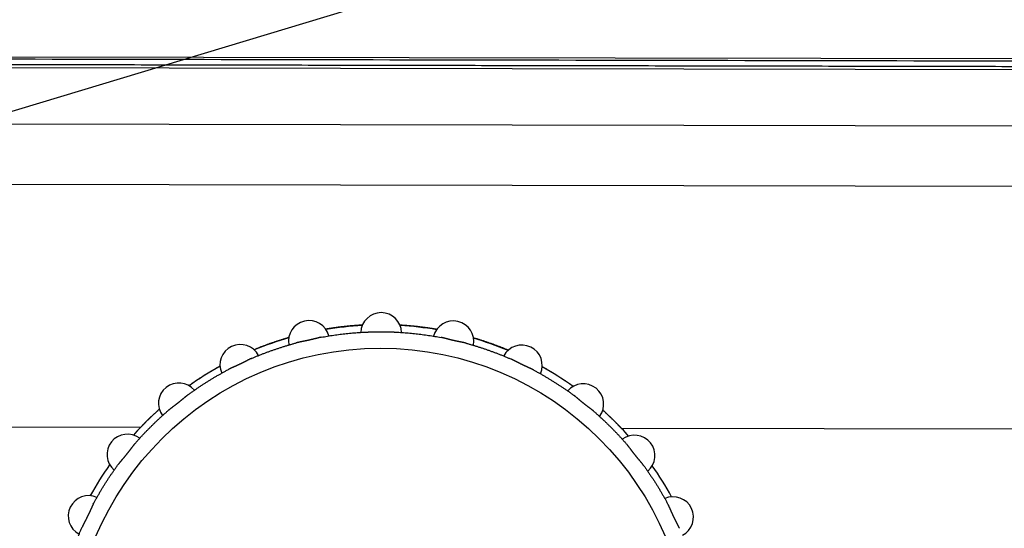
# Model space of a CAD drawing. Header units: millimetres. Extents: x 40090 to 187415, y -53271 to 40260.
# Tile 275 of 406: x 126912 to 126950, y 16880 to 16900. Entities that reach past the tile are written whole.
import ezdxf

# ---------------------------------------------------------------- set-up
doc = ezdxf.new("R2010")
doc.units = ezdxf.units.MM
for name, color, linetype in [('AVM_nárokLAN', 30, 'Continuous'), ('AVM_projektor', 6, 'Continuous'), ('AVM_sp_230VAC', 170, 'Continuous')]:
    doc.layers.add(name, color=color, linetype=linetype)
doc.styles.add('AVM', font='arial.ttf')
doc.dimstyles.new('AVM-1_50', dxfattribs={"dimscale": 40, "dimtxt": 2.5, "dimasz": 2.5, "dimexe": 1.25, "dimexo": 0.625, "dimtad": 1, "dimdec": 0, "dimrnd": 1, "dimtxsty": 'AVM', "dimcen": 2.5, "dimclrd": 256, "dimclre": 256, "dimclrt": 256, "dimadec": 0, "dimazin": 0, "dimtfac": 1, "dimtdec": 0, "dimtmove": 0, "dimatfit": 3, "dimfxl": 0, "dimarcsym": 0})

# ---------------------------------------------------------------- blocks, each defined once
blk = doc.blocks.new('PT-FW430-bottom')
for p, q in [((-215, 3.285), (-215, 320.97)), ((-209.986, 304.238), (-209.986, 31.031)), ((-200.483, 304.353), (-200.483, 73.888)), ((-214.565, 304.016), (-214.565, 3.544)), ((-212.351, 304.11), (-212.351, 27.667)), ((-200.483, 55.046), (-200.483, 33.278))]:
    blk.add_line(p, q)
blk.add_circle((-191.5, 64.467), 12.109)
for centre, radius, start, end in [((-197.01, 75.909), 0.8, 27.498, 203.9306), ((-191.5, 64.467), 13.017, 118.9863, 125.2982), ((-191.5, 64.467), 13.017, 118.9884, 125.2997), ((-199.418, 74.396), 0.8, 40.3552, 216.7877), ((-191.5, 64.467), 13.017, 131.8472, 138.1556), ((-191.5, 64.467), 13.017, 131.844, 133.6386), ((-201.429, 72.385), 0.8, 53.2123, 229.6448), ((-191.5, 64.467), 13.017, 144.7031, 151.0144), ((-202.942, 69.977), 0.8, 66.0694, 242.502), ((-191.5, 64.467), 13.017, 157.559, 163.8703), ((-203.882, 67.293), 0.8, 78.9266, 255.3591), ((-191.5, 64.467), 13.017, 170.4178, 176.7291), ((-204.2, 64.467), 0.8, 91.7837, 268.2163), ((-191.5, 64.467), 13.017, 183.2709, 189.5822), ((-203.882, 61.641), 0.8, 104.6409, 281.0734), ((-191.5, 64.467), 13.017, 196.1297, 202.4409), ((-202.942, 58.956), 0.8, 117.498, 293.9306), ((-191.5, 64.467), 13.017, 208.9856, 215.3025), ((-201.429, 56.548), 0.8, 130.3552, 306.7877), ((-191.5, 64.467), 13.017, 221.8416, 228.1584), ((-191.5, 64.467), 13.017, 226.3614, 228.1608), ((-199.418, 54.538), 0.8, 143.2123, 319.6448), ((-191.5, 64.467), 13.017, 234.7031, 241.0116), ((-191.5, 64.467), 13.017, 234.7052, 241.0137), ((-197.01, 53.024), 0.8, 156.0694, 332.502)]:
    blk.add_arc(centre, radius, start, end)
for points, start_tangent, end_tangent in [([(-214.9, 320.87), (-214.9, 299.696), (-214.9, 278.521), (-214.899, 257.347), (-214.899, 236.172), (-214.899, 214.997), (-214.899, 193.823), (-214.899, 172.648), (-214.899, 151.474), (-214.899, 130.299), (-214.899, 109.125), (-214.899, 87.95), (-214.899, 66.775), (-214.899, 45.601), (-214.899, 24.426), (-214.899, 3.252)], (0.000001, -1), (0.000001, -1)), ([(-214.697, 3.219), (-214.697, 7.244), (-214.697, 11.27), (-214.697, 15.295), (-214.697, 19.32), (-214.697, 23.345), (-214.697, 27.37), (-214.697, 31.396), (-214.697, 35.421), (-214.697, 39.446), (-214.697, 43.471), (-214.697, 47.497), (-214.697, 51.522), (-214.697, 55.547), (-214.697, 59.572), (-214.697, 63.597), (-214.697, 67.623), (-214.697, 71.648), (-214.697, 75.673), (-214.697, 79.698), (-214.697, 83.724), (-214.697, 87.749), (-214.697, 91.774), (-214.697, 95.799), (-214.697, 99.824), (-214.697, 103.85), (-214.697, 107.875), (-214.697, 111.9), (-214.697, 115.925), (-214.697, 119.951), (-214.697, 123.976), (-214.697, 128.001), (-214.697, 132.026), (-214.697, 136.051), (-214.697, 140.077), (-214.697, 144.102), (-214.697, 148.127), (-214.697, 152.152), (-214.697, 156.178), (-214.697, 160.203), (-214.697, 164.228), (-214.697, 168.253), (-214.697, 172.278), (-214.697, 176.304), (-214.697, 180.329), (-214.698, 184.354), (-214.698, 188.379), (-214.698, 192.405), (-214.698, 196.43), (-214.698, 200.455), (-214.698, 204.48), (-214.698, 208.505), (-214.698, 212.531), (-214.698, 216.556), (-214.698, 220.581), (-214.698, 224.606), (-214.698, 228.632), (-214.698, 232.657), (-214.698, 236.682), (-214.698, 240.707), (-214.698, 244.732), (-214.698, 248.758), (-214.698, 252.783), (-214.698, 256.808), (-214.698, 260.833), (-214.698, 264.859), (-214.698, 268.884), (-214.698, 272.909), (-214.698, 276.934), (-214.698, 280.959), (-214.698, 284.985), (-214.698, 289.01), (-214.698, 293.035), (-214.698, 297.06), (-214.698, 301.086), (-214.698, 305.111)], (-0.000004, 1), (-0.000004, 1)), ([(-196.574, 76.164), (-196.586, 76.158), (-196.599, 76.153), (-196.611, 76.147), (-196.623, 76.141), (-196.636, 76.135), (-196.649, 76.129), (-196.661, 76.123), (-196.674, 76.117), (-196.687, 76.11), (-196.7, 76.103), (-196.714, 76.097), (-196.727, 76.09), (-196.741, 76.083), (-196.755, 76.076), (-196.768, 76.069), (-196.783, 76.061), (-196.797, 76.054), (-196.811, 76.047), (-196.825, 76.039), (-196.84, 76.032), (-196.854, 76.025), (-196.869, 76.017), (-196.884, 76.01), (-196.898, 76.002), (-196.913, 75.995), (-196.928, 75.987), (-196.943, 75.98), (-196.958, 75.972), (-196.973, 75.965), (-196.988, 75.957), (-197.004, 75.95), (-197.019, 75.943), (-197.034, 75.935), (-197.049, 75.928), (-197.064, 75.921), (-197.079, 75.914), (-197.094, 75.907), (-197.109, 75.9), (-197.124, 75.893), (-197.139, 75.886), (-197.154, 75.879), (-197.169, 75.872), (-197.184, 75.865), (-197.199, 75.859), (-197.214, 75.852), (-197.228, 75.845), (-197.243, 75.839), (-197.258, 75.832), (-197.272, 75.826), (-197.286, 75.819), (-197.301, 75.813), (-197.315, 75.807), (-197.328, 75.8), (-197.342, 75.794), (-197.356, 75.788), (-197.369, 75.782), (-197.382, 75.776), (-197.395, 75.77), (-197.408, 75.763), (-197.421, 75.757), (-197.433, 75.751), (-197.446, 75.745), (-197.458, 75.739), (-197.47, 75.733), (-197.481, 75.727)], (-0.917286, -0.39823), (-0.883262, -0.468879)), ([(-199.05, 74.741), (-198.95, 74.814), (-198.849, 74.886), (-198.748, 74.956), (-198.646, 75.026), (-198.543, 75.095), (-198.44, 75.163), (-198.336, 75.23), (-198.231, 75.295), (-198.126, 75.36), (-198.02, 75.424), (-197.913, 75.486), (-197.806, 75.548), (-197.698, 75.609), (-197.59, 75.668), (-197.481, 75.727)], (0.805844, 0.592128), (0.883134, 0.46912)), ([(-199.05, 74.741), (-199.06, 74.733), (-199.071, 74.725), (-199.082, 74.717), (-199.093, 74.709), (-199.104, 74.7), (-199.115, 74.691), (-199.126, 74.682), (-199.137, 74.673), (-199.148, 74.664), (-199.159, 74.655), (-199.171, 74.645), (-199.183, 74.635), (-199.194, 74.625), (-199.206, 74.616), (-199.218, 74.606), (-199.23, 74.595), (-199.242, 74.585), (-199.255, 74.575), (-199.267, 74.564), (-199.279, 74.554), (-199.292, 74.543), (-199.304, 74.533), (-199.317, 74.522), (-199.33, 74.512), (-199.343, 74.501), (-199.356, 74.491), (-199.368, 74.48), (-199.381, 74.469), (-199.395, 74.459), (-199.408, 74.448), (-199.421, 74.437), (-199.434, 74.427), (-199.447, 74.416), (-199.46, 74.406), (-199.473, 74.396), (-199.487, 74.385), (-199.5, 74.375), (-199.513, 74.365), (-199.526, 74.355), (-199.539, 74.345), (-199.552, 74.335), (-199.565, 74.325), (-199.578, 74.315), (-199.591, 74.305), (-199.604, 74.295), (-199.617, 74.285), (-199.63, 74.276), (-199.642, 74.266), (-199.655, 74.257), (-199.667, 74.247), (-199.68, 74.238), (-199.692, 74.228), (-199.704, 74.219), (-199.716, 74.21), (-199.728, 74.201), (-199.74, 74.192), (-199.751, 74.183), (-199.763, 74.174), (-199.774, 74.165), (-199.785, 74.157), (-199.796, 74.148), (-199.806, 74.139), (-199.817, 74.131), (-199.827, 74.122), (-199.837, 74.113)], (-0.805699, -0.592325), (-0.756768, -0.653683)), ([(-201.147, 72.804), (-201.065, 72.897), (-200.983, 72.989), (-200.9, 73.081), (-200.816, 73.171), (-200.731, 73.261), (-200.646, 73.35), (-200.559, 73.439), (-200.472, 73.526), (-200.384, 73.612), (-200.295, 73.698), (-200.205, 73.783), (-200.114, 73.867), (-200.022, 73.95), (-199.93, 74.032), (-199.837, 74.113)], (0.653873, 0.756604), (0.756601, 0.653877)), ([(-200.483, 73.888), (-200.533, 73.84), (-200.583, 73.792), (-200.632, 73.744), (-200.681, 73.695), (-200.729, 73.647), (-200.778, 73.598), (-200.826, 73.549), (-200.873, 73.5), (-200.921, 73.451), (-200.968, 73.401), (-201.015, 73.351), (-201.061, 73.301), (-201.107, 73.251), (-201.153, 73.201), (-201.199, 73.15)], (-0.723708, -0.690106), (-0.667625, -0.744497)), ([(-201.147, 72.804), (-201.155, 72.794), (-201.164, 72.783), (-201.173, 72.773), (-201.181, 72.762), (-201.19, 72.751), (-201.199, 72.74), (-201.208, 72.729), (-201.217, 72.718), (-201.225, 72.706), (-201.234, 72.695), (-201.244, 72.683), (-201.253, 72.671), (-201.262, 72.659), (-201.271, 72.646), (-201.281, 72.634), (-201.29, 72.621), (-201.3, 72.609), (-201.309, 72.596), (-201.319, 72.583), (-201.329, 72.57), (-201.339, 72.557), (-201.349, 72.544), (-201.359, 72.531), (-201.369, 72.518), (-201.379, 72.504), (-201.389, 72.491), (-201.399, 72.478), (-201.41, 72.465), (-201.42, 72.451), (-201.43, 72.438), (-201.441, 72.425), (-201.451, 72.412), (-201.462, 72.399), (-201.472, 72.385), (-201.483, 72.372), (-201.493, 72.359), (-201.504, 72.347), (-201.514, 72.334), (-201.525, 72.321), (-201.535, 72.308), (-201.546, 72.296), (-201.556, 72.283), (-201.567, 72.27), (-201.577, 72.258), (-201.588, 72.246), (-201.598, 72.233), (-201.608, 72.221), (-201.619, 72.209), (-201.629, 72.196), (-201.639, 72.184), (-201.649, 72.173), (-201.659, 72.161), (-201.669, 72.149), (-201.678, 72.138), (-201.688, 72.126), (-201.697, 72.115), (-201.706, 72.103), (-201.716, 72.092), (-201.724, 72.081), (-201.733, 72.07), (-201.742, 72.059), (-201.75, 72.049), (-201.758, 72.038), (-201.767, 72.027), (-201.774, 72.016)], (-0.65366, -0.756788), (-0.592357, -0.805675)), ([(-202.125, 71.991), (-202.158, 71.945), (-202.191, 71.897), (-202.224, 71.85), (-202.257, 71.803), (-202.289, 71.756), (-202.321, 71.708), (-202.353, 71.66), (-202.385, 71.612), (-202.416, 71.564), (-202.448, 71.516), (-202.479, 71.468), (-202.51, 71.419), (-202.54, 71.37), (-202.571, 71.322), (-202.601, 71.273), (-202.631, 71.224), (-202.661, 71.174), (-202.691, 71.125), (-202.72, 71.075), (-202.75, 71.026), (-202.779, 70.976), (-202.807, 70.926), (-202.836, 70.876), (-202.865, 70.825), (-202.893, 70.775)], (-0.57929, -0.815122), (-0.486237, -0.873827)), ([(-202.76, 70.448), (-202.701, 70.557), (-202.642, 70.665), (-202.581, 70.773), (-202.52, 70.88), (-202.457, 70.987), (-202.393, 71.092), (-202.328, 71.198), (-202.263, 71.302), (-202.196, 71.406), (-202.128, 71.51), (-202.059, 71.612), (-201.99, 71.715), (-201.919, 71.816), (-201.847, 71.917), (-201.774, 72.016)], (0.469119, 0.883135), (0.592134, 0.80584)), ([(-202.76, 70.448), (-202.766, 70.436), (-202.772, 70.424), (-202.778, 70.412), (-202.784, 70.4), (-202.791, 70.387), (-202.797, 70.375), (-202.803, 70.362), (-202.809, 70.349), (-202.815, 70.336), (-202.821, 70.322), (-202.827, 70.309), (-202.834, 70.295), (-202.84, 70.281), (-202.846, 70.267), (-202.853, 70.253), (-202.859, 70.238), (-202.866, 70.224), (-202.872, 70.209), (-202.879, 70.194), (-202.886, 70.18), (-202.892, 70.165), (-202.899, 70.15), (-202.906, 70.135), (-202.913, 70.12), (-202.92, 70.105), (-202.927, 70.089), (-202.934, 70.074), (-202.941, 70.059), (-202.948, 70.044), (-202.955, 70.029), (-202.963, 70.013), (-202.97, 69.998), (-202.977, 69.983), (-202.984, 69.968), (-202.992, 69.953), (-202.999, 69.938), (-203.006, 69.923), (-203.014, 69.908), (-203.021, 69.893), (-203.029, 69.879), (-203.036, 69.864), (-203.043, 69.849), (-203.051, 69.835), (-203.058, 69.82), (-203.066, 69.806), (-203.073, 69.791), (-203.08, 69.777), (-203.088, 69.763), (-203.095, 69.749), (-203.102, 69.735), (-203.109, 69.721), (-203.116, 69.707), (-203.123, 69.694), (-203.13, 69.68), (-203.137, 69.667), (-203.143, 69.654), (-203.15, 69.641), (-203.156, 69.628), (-203.163, 69.615), (-203.169, 69.603), (-203.175, 69.59), (-203.18, 69.578), (-203.186, 69.565), (-203.191, 69.553), (-203.197, 69.541)], (-0.468871, -0.883267), (-0.398228, -0.917287)), ([(-203.538, 69.443), (-203.56, 69.39), (-203.582, 69.336), (-203.603, 69.282), (-203.625, 69.229), (-203.646, 69.175), (-203.667, 69.121), (-203.687, 69.067), (-203.708, 69.013), (-203.728, 68.959), (-203.748, 68.905), (-203.768, 68.85), (-203.787, 68.796), (-203.806, 68.741), (-203.825, 68.687), (-203.844, 68.632), (-203.862, 68.577), (-203.88, 68.522), (-203.898, 68.468), (-203.916, 68.413), (-203.934, 68.357), (-203.951, 68.302), (-203.968, 68.247), (-203.985, 68.192), (-204.001, 68.136), (-204.018, 68.081)], (-0.384038, -0.923317), (-0.27917, -0.960242)), ([(-203.809, 67.792), (-203.776, 67.912), (-203.742, 68.03), (-203.707, 68.149), (-203.67, 68.267), (-203.633, 68.385), (-203.594, 68.502), (-203.555, 68.619), (-203.514, 68.736), (-203.472, 68.852), (-203.429, 68.968), (-203.385, 69.084), (-203.339, 69.199), (-203.293, 69.313), (-203.245, 69.427), (-203.197, 69.541)], (0.260841, 0.965382), (0.397972, 0.917398)), ([(-203.809, 67.792), (-203.812, 67.78), (-203.815, 67.767), (-203.819, 67.754), (-203.822, 67.74), (-203.825, 67.727), (-203.828, 67.713), (-203.831, 67.699), (-203.834, 67.685), (-203.837, 67.671), (-203.84, 67.656), (-203.843, 67.642), (-203.846, 67.627), (-203.849, 67.612), (-203.853, 67.597), (-203.856, 67.581), (-203.859, 67.566), (-203.862, 67.55), (-203.865, 67.535), (-203.868, 67.519), (-203.871, 67.503), (-203.875, 67.487), (-203.878, 67.471), (-203.881, 67.455), (-203.885, 67.438), (-203.888, 67.422), (-203.891, 67.406), (-203.895, 67.389), (-203.898, 67.373), (-203.902, 67.357), (-203.906, 67.34), (-203.909, 67.324), (-203.913, 67.307), (-203.917, 67.291), (-203.921, 67.274), (-203.924, 67.258), (-203.928, 67.242), (-203.932, 67.226), (-203.936, 67.21), (-203.94, 67.193), (-203.944, 67.178), (-203.948, 67.162), (-203.952, 67.146), (-203.956, 67.13), (-203.96, 67.114), (-203.964, 67.098), (-203.968, 67.083), (-203.972, 67.067), (-203.976, 67.052), (-203.98, 67.036), (-203.984, 67.021), (-203.987, 67.006), (-203.991, 66.991), (-203.995, 66.976), (-203.999, 66.962), (-204.002, 66.947), (-204.006, 66.933), (-204.009, 66.919), (-204.012, 66.905), (-204.016, 66.891), (-204.019, 66.877), (-204.022, 66.864), (-204.025, 66.85), (-204.028, 66.837), (-204.03, 66.824), (-204.033, 66.811)], (-0.26057, -0.965455), (-0.184129, -0.982902)), ([(-204.24, 64.97), (-204.235, 65.094), (-204.228, 65.217), (-204.22, 65.34), (-204.211, 65.464), (-204.201, 65.587), (-204.189, 65.71), (-204.177, 65.833), (-204.163, 65.956), (-204.148, 66.078), (-204.132, 66.201), (-204.114, 66.323), (-204.096, 66.445), (-204.076, 66.568), (-204.055, 66.689), (-204.033, 66.811)], (0.039484, 0.99922), (0.183854, 0.982954)), ([(-204.348, 66.644), (-204.355, 66.603), (-204.362, 66.562), (-204.368, 66.521), (-204.375, 66.48), (-204.381, 66.438), (-204.388, 66.397), (-204.394, 66.356), (-204.4, 66.315), (-204.406, 66.274), (-204.411, 66.233), (-204.417, 66.191), (-204.422, 66.15), (-204.428, 66.109), (-204.433, 66.068), (-204.438, 66.027), (-204.443, 65.986), (-204.448, 65.944), (-204.452, 65.903), (-204.457, 65.862), (-204.461, 65.821), (-204.466, 65.78), (-204.47, 65.739), (-204.474, 65.697), (-204.478, 65.656), (-204.481, 65.615), (-204.485, 65.574), (-204.488, 65.533), (-204.492, 65.492), (-204.495, 65.45), (-204.498, 65.409), (-204.501, 65.368), (-204.504, 65.327), (-204.506, 65.286), (-204.509, 65.245), (-204.511, 65.203)], (-0.168308, -0.985735), (-0.056967, -0.998376)), ([(-204.24, 64.97), (-204.24, 64.958), (-204.241, 64.946), (-204.241, 64.933), (-204.241, 64.92), (-204.241, 64.907), (-204.241, 64.895), (-204.241, 64.881), (-204.241, 64.868), (-204.241, 64.855), (-204.241, 64.841), (-204.241, 64.827), (-204.24, 64.814), (-204.24, 64.8), (-204.24, 64.785), (-204.239, 64.771), (-204.239, 64.757), (-204.239, 64.742), (-204.238, 64.727), (-204.238, 64.713), (-204.237, 64.698), (-204.237, 64.683), (-204.237, 64.668), (-204.236, 64.653), (-204.236, 64.637), (-204.236, 64.622), (-204.235, 64.607), (-204.235, 64.591), (-204.235, 64.576), (-204.235, 64.56), (-204.234, 64.545), (-204.234, 64.529), (-204.234, 64.514), (-204.234, 64.498), (-204.234, 64.482), (-204.234, 64.467)], (-0.039241, -0.99923), (0.000027, -1)), ([(-204.234, 64.467), (-204.234, 64.445), (-204.234, 64.423), (-204.234, 64.401), (-204.234, 64.38), (-204.235, 64.358), (-204.235, 64.337), (-204.236, 64.315), (-204.236, 64.294), (-204.237, 64.273), (-204.237, 64.252), (-204.238, 64.231), (-204.238, 64.21), (-204.239, 64.189), (-204.239, 64.169), (-204.24, 64.149), (-204.24, 64.129), (-204.241, 64.109), (-204.241, 64.09), (-204.241, 64.071), (-204.241, 64.053), (-204.241, 64.034), (-204.241, 64.016), (-204.241, 63.998), (-204.241, 63.981), (-204.24, 63.963)], (-0.00008, -1), (0.039012, -0.999239)), ([(-204.511, 63.731), (-204.509, 63.69), (-204.507, 63.649), (-204.504, 63.608), (-204.501, 63.567), (-204.498, 63.525), (-204.495, 63.484), (-204.492, 63.443), (-204.488, 63.402), (-204.485, 63.361), (-204.481, 63.32), (-204.478, 63.278), (-204.474, 63.237), (-204.47, 63.196), (-204.466, 63.155), (-204.461, 63.114), (-204.457, 63.073), (-204.452, 63.031), (-204.448, 62.99), (-204.443, 62.949), (-204.438, 62.908), (-204.433, 62.867), (-204.428, 62.825), (-204.423, 62.784), (-204.417, 62.743), (-204.411, 62.702), (-204.406, 62.661), (-204.4, 62.62), (-204.394, 62.578), (-204.388, 62.537), (-204.381, 62.496), (-204.375, 62.455), (-204.368, 62.414), (-204.362, 62.373), (-204.355, 62.331), (-204.348, 62.29)], (0.056875, -0.998381), (0.168236, -0.985747)), ([(-204.033, 62.123), (-204.055, 62.244), (-204.076, 62.366), (-204.096, 62.488), (-204.114, 62.61), (-204.132, 62.733), (-204.148, 62.855), (-204.163, 62.978), (-204.177, 63.101), (-204.189, 63.224), (-204.201, 63.347), (-204.211, 63.47), (-204.22, 63.593), (-204.228, 63.716), (-204.235, 63.84), (-204.24, 63.963)], (-0.183851, 0.982954), (-0.039484, 0.99922)), ([(-204.033, 62.123), (-204.03, 62.11), (-204.028, 62.096), (-204.025, 62.083), (-204.022, 62.07), (-204.019, 62.056), (-204.016, 62.042), (-204.012, 62.029), (-204.009, 62.015), (-204.006, 62), (-204.002, 61.986), (-203.999, 61.972), (-203.995, 61.957), (-203.991, 61.942), (-203.987, 61.927), (-203.983, 61.912), (-203.979, 61.897), (-203.976, 61.881), (-203.972, 61.866), (-203.968, 61.85), (-203.964, 61.834), (-203.96, 61.819), (-203.956, 61.803), (-203.951, 61.787), (-203.947, 61.771), (-203.943, 61.755), (-203.939, 61.738), (-203.936, 61.722), (-203.932, 61.706), (-203.928, 61.689), (-203.924, 61.673), (-203.92, 61.657), (-203.916, 61.64), (-203.912, 61.624), (-203.909, 61.607), (-203.905, 61.591), (-203.902, 61.575), (-203.898, 61.558), (-203.894, 61.542), (-203.891, 61.526), (-203.888, 61.51), (-203.884, 61.494), (-203.881, 61.478), (-203.878, 61.462), (-203.874, 61.446), (-203.871, 61.43), (-203.868, 61.414), (-203.865, 61.398), (-203.862, 61.383), (-203.859, 61.367), (-203.856, 61.352), (-203.852, 61.336), (-203.849, 61.321), (-203.846, 61.306), (-203.843, 61.292), (-203.84, 61.277), (-203.837, 61.263), (-203.834, 61.248), (-203.831, 61.234), (-203.828, 61.221), (-203.825, 61.207), (-203.822, 61.193), (-203.819, 61.18), (-203.815, 61.167), (-203.812, 61.154), (-203.809, 61.141)], (0.184116, -0.982905), (0.260573, -0.965454)), ([(-203.197, 59.393), (-203.245, 59.506), (-203.293, 59.62), (-203.339, 59.735), (-203.385, 59.85), (-203.429, 59.965), (-203.472, 60.081), (-203.514, 60.197), (-203.555, 60.314), (-203.594, 60.431), (-203.633, 60.549), (-203.67, 60.666), (-203.707, 60.785), (-203.742, 60.903), (-203.776, 61.022), (-203.809, 61.141)], (-0.397969, 0.917399), (-0.260841, 0.965382)), ([(-204.018, 60.854), (-204.001, 60.798), (-203.985, 60.743), (-203.968, 60.687), (-203.951, 60.632), (-203.934, 60.577), (-203.916, 60.522), (-203.899, 60.466), (-203.881, 60.412), (-203.862, 60.357), (-203.844, 60.302), (-203.825, 60.247), (-203.806, 60.193), (-203.787, 60.138), (-203.768, 60.084), (-203.748, 60.029), (-203.728, 59.975), (-203.708, 59.921), (-203.687, 59.867), (-203.667, 59.813), (-203.646, 59.759), (-203.625, 59.705), (-203.603, 59.651), (-203.582, 59.597), (-203.56, 59.544), (-203.538, 59.49)], (0.279114, -0.960258), (0.384055, -0.92331)), ([(-203.197, 59.393), (-203.191, 59.381), (-203.186, 59.368), (-203.18, 59.356), (-203.175, 59.344), (-203.169, 59.331), (-203.162, 59.318), (-203.156, 59.305), (-203.15, 59.293), (-203.143, 59.279), (-203.137, 59.266), (-203.13, 59.253), (-203.123, 59.24), (-203.116, 59.226), (-203.109, 59.212), (-203.102, 59.198), (-203.095, 59.184), (-203.087, 59.17), (-203.08, 59.156), (-203.073, 59.141), (-203.065, 59.127), (-203.058, 59.113), (-203.05, 59.098), (-203.043, 59.083), (-203.035, 59.068), (-203.028, 59.054), (-203.02, 59.039), (-203.013, 59.024), (-203.006, 59.009), (-202.998, 58.994), (-202.991, 58.978), (-202.983, 58.963), (-202.976, 58.948), (-202.969, 58.933), (-202.961, 58.918), (-202.954, 58.903), (-202.947, 58.888), (-202.94, 58.872), (-202.933, 58.857), (-202.926, 58.842), (-202.919, 58.827), (-202.912, 58.813), (-202.905, 58.798), (-202.899, 58.783), (-202.892, 58.768), (-202.885, 58.753), (-202.879, 58.738), (-202.872, 58.724), (-202.865, 58.709), (-202.859, 58.695), (-202.853, 58.68), (-202.846, 58.666), (-202.84, 58.652), (-202.834, 58.638), (-202.827, 58.625), (-202.821, 58.611), (-202.815, 58.598), (-202.809, 58.584), (-202.803, 58.571), (-202.797, 58.559), (-202.791, 58.546), (-202.784, 58.534), (-202.778, 58.521), (-202.772, 58.509), (-202.766, 58.497), (-202.76, 58.486)], (0.398216, -0.917292), (0.468886, -0.883259)), ([(-201.774, 56.917), (-201.847, 57.017), (-201.919, 57.118), (-201.99, 57.219), (-202.059, 57.321), (-202.128, 57.424), (-202.196, 57.527), (-202.263, 57.631), (-202.328, 57.736), (-202.393, 57.841), (-202.457, 57.947), (-202.52, 58.053), (-202.581, 58.161), (-202.642, 58.268), (-202.701, 58.377), (-202.76, 58.485)], (-0.592134, 0.80584), (-0.469121, 0.883134)), ([(-202.893, 58.158), (-202.864, 58.108), (-202.836, 58.058), (-202.807, 58.007), (-202.778, 57.957), (-202.749, 57.907), (-202.72, 57.858), (-202.691, 57.808), (-202.661, 57.759), (-202.631, 57.71), (-202.601, 57.66), (-202.571, 57.612), (-202.54, 57.563), (-202.509, 57.514), (-202.479, 57.466), (-202.447, 57.417), (-202.416, 57.369), (-202.385, 57.321), (-202.353, 57.273), (-202.321, 57.225), (-202.289, 57.178), (-202.256, 57.13), (-202.224, 57.083), (-202.191, 57.036), (-202.158, 56.989), (-202.125, 56.942)], (0.486268, -0.87381), (0.579321, -0.815099)), ([(-201.774, 56.917), (-201.767, 56.906), (-201.758, 56.896), (-201.75, 56.885), (-201.742, 56.874), (-201.733, 56.863), (-201.724, 56.852), (-201.715, 56.841), (-201.706, 56.83), (-201.697, 56.819), (-201.688, 56.807), (-201.678, 56.796), (-201.668, 56.784), (-201.659, 56.772), (-201.649, 56.761), (-201.639, 56.749), (-201.629, 56.737), (-201.618, 56.724), (-201.608, 56.712), (-201.598, 56.7), (-201.587, 56.687), (-201.577, 56.675), (-201.566, 56.662), (-201.556, 56.65), (-201.545, 56.637), (-201.534, 56.624), (-201.524, 56.611), (-201.513, 56.598), (-201.502, 56.585), (-201.492, 56.572), (-201.481, 56.559), (-201.471, 56.546), (-201.46, 56.533), (-201.45, 56.52), (-201.439, 56.506), (-201.429, 56.493), (-201.419, 56.48), (-201.408, 56.467), (-201.398, 56.454), (-201.388, 56.441), (-201.378, 56.428), (-201.368, 56.415), (-201.358, 56.402), (-201.348, 56.389), (-201.338, 56.376), (-201.328, 56.363), (-201.319, 56.35), (-201.309, 56.337), (-201.299, 56.324), (-201.29, 56.312), (-201.28, 56.299), (-201.271, 56.287), (-201.262, 56.275), (-201.252, 56.262), (-201.243, 56.25), (-201.234, 56.239), (-201.225, 56.227), (-201.216, 56.216), (-201.208, 56.204), (-201.199, 56.193), (-201.19, 56.182), (-201.181, 56.171), (-201.173, 56.161), (-201.164, 56.15), (-201.155, 56.14), (-201.147, 56.13)], (0.592359, -0.805674), (0.653675, -0.756775)), ([(-199.837, 54.82), (-199.93, 54.901), (-200.022, 54.983), (-200.114, 55.067), (-200.205, 55.15), (-200.294, 55.235), (-200.384, 55.321), (-200.472, 55.408), (-200.559, 55.495), (-200.646, 55.583), (-200.731, 55.672), (-200.816, 55.762), (-200.9, 55.853), (-200.983, 55.944), (-201.065, 56.037), (-201.147, 56.13)], (-0.756604, 0.653873), (-0.653875, 0.756602)), ([(-201.198, 55.783), (-201.153, 55.732), (-201.107, 55.682), (-201.061, 55.632), (-201.014, 55.582), (-200.967, 55.532), (-200.92, 55.483), (-200.873, 55.433), (-200.825, 55.384), (-200.777, 55.335), (-200.729, 55.287), (-200.681, 55.238), (-200.632, 55.19), (-200.583, 55.142), (-200.533, 55.094), (-200.483, 55.046)], (0.667664, -0.744463), (0.723708, -0.690106)), ([(-199.837, 54.82), (-199.827, 54.811), (-199.817, 54.803), (-199.806, 54.794), (-199.795, 54.785), (-199.785, 54.777), (-199.774, 54.768), (-199.762, 54.759), (-199.751, 54.75), (-199.74, 54.741), (-199.728, 54.732), (-199.716, 54.723), (-199.704, 54.714), (-199.692, 54.705), (-199.68, 54.696), (-199.667, 54.686), (-199.654, 54.677), (-199.642, 54.667), (-199.629, 54.657), (-199.616, 54.648), (-199.603, 54.638), (-199.59, 54.628), (-199.577, 54.618), (-199.564, 54.608), (-199.551, 54.598), (-199.538, 54.588), (-199.524, 54.578), (-199.511, 54.567), (-199.498, 54.557), (-199.485, 54.547), (-199.471, 54.536), (-199.458, 54.526), (-199.445, 54.515), (-199.432, 54.505), (-199.419, 54.494), (-199.406, 54.484), (-199.393, 54.473), (-199.38, 54.463), (-199.367, 54.452), (-199.354, 54.442), (-199.341, 54.431), (-199.329, 54.421), (-199.316, 54.41), (-199.304, 54.4), (-199.291, 54.39), (-199.279, 54.379), (-199.266, 54.369), (-199.254, 54.358), (-199.242, 54.348), (-199.23, 54.338), (-199.218, 54.328), (-199.206, 54.318), (-199.194, 54.308), (-199.182, 54.298), (-199.171, 54.288), (-199.159, 54.279), (-199.148, 54.27), (-199.137, 54.26), (-199.126, 54.251), (-199.114, 54.242), (-199.104, 54.234), (-199.093, 54.225), (-199.082, 54.217), (-199.071, 54.208), (-199.06, 54.2), (-199.05, 54.192)], (0.756788, -0.65366), (0.805678, -0.592354)), ([(-197.481, 53.207), (-197.59, 53.265), (-197.698, 53.325), (-197.806, 53.385), (-197.913, 53.447), (-198.02, 53.51), (-198.126, 53.574), (-198.231, 53.638), (-198.336, 53.704), (-198.44, 53.771), (-198.543, 53.839), (-198.646, 53.907), (-198.748, 53.977), (-198.849, 54.048), (-198.95, 54.12), (-199.05, 54.192)], (-0.883134, 0.469121), (-0.80584, 0.592133)), ([(-197.481, 53.207), (-197.47, 53.201), (-197.458, 53.195), (-197.446, 53.188), (-197.433, 53.182), (-197.421, 53.176), (-197.408, 53.17), (-197.395, 53.164), (-197.382, 53.158), (-197.369, 53.152), (-197.355, 53.146), (-197.342, 53.139), (-197.328, 53.133), (-197.314, 53.127), (-197.3, 53.12), (-197.286, 53.114), (-197.272, 53.108), (-197.257, 53.101), (-197.242, 53.094), (-197.228, 53.088), (-197.213, 53.081), (-197.198, 53.074), (-197.183, 53.068), (-197.168, 53.061), (-197.153, 53.054), (-197.138, 53.047), (-197.123, 53.04), (-197.108, 53.033), (-197.092, 53.026), (-197.077, 53.019), (-197.062, 53.012), (-197.047, 53.004), (-197.031, 52.997), (-197.016, 52.99), (-197.001, 52.982), (-196.986, 52.975), (-196.971, 52.968), (-196.956, 52.96), (-196.941, 52.953), (-196.927, 52.946), (-196.912, 52.938), (-196.897, 52.931), (-196.883, 52.923), (-196.868, 52.916), (-196.853, 52.908), (-196.839, 52.901), (-196.825, 52.894), (-196.81, 52.886), (-196.796, 52.879), (-196.782, 52.872), (-196.768, 52.865), (-196.754, 52.857), (-196.741, 52.85), (-196.727, 52.844), (-196.714, 52.837), (-196.7, 52.83), (-196.687, 52.823), (-196.674, 52.817), (-196.661, 52.81), (-196.648, 52.804), (-196.636, 52.798), (-196.623, 52.792), (-196.611, 52.786), (-196.599, 52.781), (-196.586, 52.775), (-196.574, 52.77)], (0.883261, -0.468882), (0.917287, -0.398228)), ([(-194.826, 52.158), (-194.945, 52.191), (-195.064, 52.225), (-195.182, 52.26), (-195.3, 52.296), (-195.418, 52.334), (-195.536, 52.372), (-195.653, 52.412), (-195.769, 52.453), (-195.886, 52.495), (-196.001, 52.538), (-196.117, 52.582), (-196.232, 52.627), (-196.346, 52.674), (-196.461, 52.721), (-196.574, 52.77)], (-0.96538, 0.260848), (-0.917398, 0.397972))]:
    blk.add_spline(points, degree=3, dxfattribs=dict(start_tangent=start_tangent, end_tangent=end_tangent))

msp = doc.modelspace()

# ---------------------------------------------------------------- block references
at = {"layer": 'AVM_projektor', "rotation": 269.8895464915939}
msp.add_blockref('PT-FW430-bottom', (126860.867, 16683.842), dxfattribs=at)

# ---------------------------------------------------------------- leaders
at = {"layer": 'AVM_nárokLAN', "annotation_type": 0, "has_hookline": 1, "hookline_direction": 1, "text_width": 5076.398}
msp.add_leader([(127206.349, 16953.673), (123491.29, 15020.488), (123391.29, 15020.488)], dimstyle='AVM-1_50', override={"dimgap": 0.625, "dimtad": 0}, dxfattribs=at)
at = {"layer": 'AVM_sp_230VAC', "annotation_type": 0, "has_hookline": 1, "hookline_direction": 1, "text_width": 3709.277}
msp.add_leader([(127122.435, 16960.354), (123569.463, 15887.714), (123469.463, 15887.714)], dimstyle='AVM-1_50', override={"dimgap": 0.625, "dimtad": 0}, dxfattribs=at)

doc.saveas('drawing.dxf')
